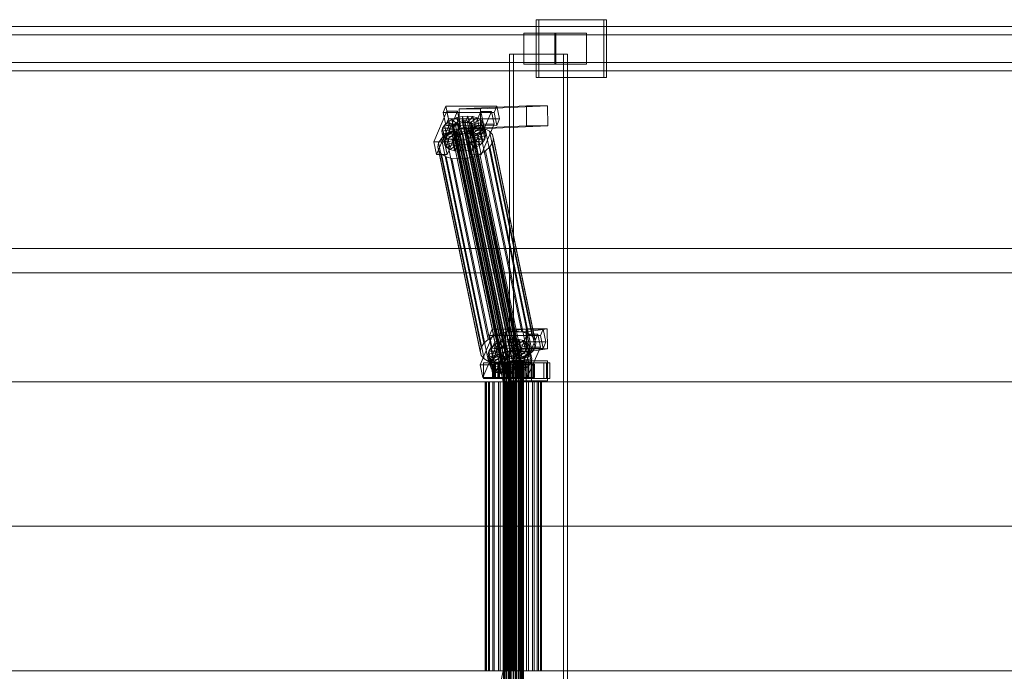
# Model space of a CAD drawing. Header units: millimetres. Extents: x -3490 to 61924, y -72580 to 6847.
# Tile 520 of 656: x 20618 to 21504, y -18130 to -17544. Entities that reach past the tile are written whole.
import ezdxf

# ---------------------------------------------------------------- set-up
doc = ezdxf.new("R2010")
doc.units = ezdxf.units.MM
doc.layers.add('superior_C02', color=7, linetype='Continuous', lineweight=0)

msp = doc.modelspace()

# ---------------------------------------------------------------- linework, layer by layer
at = {"layer": 'superior_C02'}
for p, q in [((21143.805, -17544), (21082.714, -17544)), ((21082.714, -17544), (21082.714, -17596)), ((21085.098, -17544), (21082.714, -17544)), ((21085.098, -17596), (21085.098, -17544)), ((21085.098, -17544), (21146.19, -17544)), ((21143.805, -17596), (21143.805, -17544)), ((21143.805, -17544), (21146.19, -17544)), ((21146.19, -17544), (21146.19, -17596)), ((21630.207, -17550), (20484.747, -17550)), ((20496.669, -17550), (21642.129, -17550)), ((21685.346, -17550), (20539.887, -17550)), ((20554.789, -17550), (21700.249, -17550)), ((21629.513, -17557.5), (20540.683, -17557.5)), ((20553.993, -17557.5), (21642.823, -17557.5)), ((21100.395, -17556), (21071.758, -17556)), ((21071.758, -17556), (21071.758, -17584)), ((21099.537, -17556), (21071.758, -17556)), ((21099.537, -17584), (21099.537, -17556)), ((21099.537, -17556), (21128.174, -17556)), ((21100.395, -17584), (21100.395, -17556)), ((21100.395, -17556), (21128.174, -17556)), ((21128.174, -17556), (21128.174, -17584)), ((21107.342, -17575), (21058.851, -17575)), ((21058.851, -17575), (21058.851, -18425)), ((21062.427, -17575), (21058.851, -17575)), ((21062.427, -18425), (21062.427, -17575)), ((21062.427, -17575), (21110.918, -17575)), ((21107.342, -18425), (21107.342, -17575)), ((21107.342, -17575), (21110.918, -17575)), ((21110.918, -17575), (21110.918, -18425)), ((20540.683, -17582.5), (21629.513, -17582.5)), ((20553.993, -17582.5), (21642.823, -17582.5)), ((21071.758, -17584), (21100.395, -17584)), ((21071.758, -17584), (21099.537, -17584)), ((21128.174, -17584), (21099.537, -17584)), ((21128.174, -17584), (21100.395, -17584)), ((20484.747, -17590), (21630.207, -17590)), ((20496.669, -17590), (21642.129, -17590)), ((20539.887, -17590), (21685.346, -17590)), ((20554.789, -17590), (21700.249, -17590)), ((21082.714, -17596), (21143.805, -17596)), ((21082.714, -17596), (21085.098, -17596)), ((21146.19, -17596), (21085.098, -17596)), ((21146.19, -17596), (21143.805, -17596)), ((21001.573, -17621.857), (20999.125, -17627.592)), ((21003.953, -17633.325), (21001.573, -17621.857)), ((21001.573, -17621.857), (21047.391, -17621.914)), ((21074.033, -17621.488), (21013.64, -17624.356)), ((21032.731, -17624.356), (21013.64, -17624.356)), ((21013.64, -17624.356), (21013.716, -17642.354)), ((21032.731, -17624.356), (21093.124, -17621.488)), ((21032.807, -17642.354), (21032.731, -17624.356)), ((21044.943, -17627.65), (21047.391, -17621.914)), ((21047.391, -17621.914), (21049.771, -17633.382)), ((21074.109, -17639.486), (21074.033, -17621.488)), ((21074.033, -17621.488), (21093.124, -17621.488)), ((21093.124, -17621.488), (21093.2, -17639.486)), ((21002.478, -17626.449), (20990.727, -17653.98)), ((21044.943, -17627.65), (20999.125, -17627.592)), ((20999.125, -17627.592), (21001.505, -17639.061)), ((21000.273, -17653.992), (21012.023, -17626.461)), ((21001.505, -17639.061), (21003.953, -17633.325)), ((21004.858, -17637.917), (21002.478, -17626.449)), ((21002.478, -17626.449), (21012.023, -17626.461)), ((21003.192, -17636.164), (21007.038, -17633.91)), ((21049.771, -17633.382), (21003.953, -17633.325)), ((21007.038, -17633.91), (21011.533, -17632.183)), ((21007.038, -17633.91), (21012.056, -17637.975)), ((21009.078, -17643.74), (21007.038, -17633.91)), ((21011.533, -17632.183), (21016.372, -17631.1)), ((21011.533, -17632.183), (21014.186, -17637.157)), ((21013.573, -17642.013), (21011.533, -17632.183)), ((21012.023, -17626.461), (21014.404, -17637.929)), ((21016.372, -17631.1), (21021.225, -17630.735)), ((21016.372, -17631.1), (21016.478, -17636.643)), ((21018.412, -17640.93), (21016.372, -17631.1)), ((21021.225, -17630.735), (21018.777, -17636.47)), ((21025.76, -17631.112), (21020.925, -17636.649)), ((21023.265, -17640.564), (21021.225, -17630.735)), ((21021.225, -17630.735), (21025.76, -17631.112)), ((21033.023, -17626.487), (21021.273, -17654.019)), ((21029.67, -17632.206), (21022.777, -17637.167)), ((21032.687, -17633.943), (21024.206, -17637.99)), ((21027.8, -17640.942), (21025.76, -17631.112)), ((21025.76, -17631.112), (21029.67, -17632.206)), ((21031.71, -17642.036), (21029.67, -17632.206)), ((21029.67, -17632.206), (21032.687, -17633.943)), ((21030.818, -17654.031), (21042.569, -17626.499)), ((21034.727, -17643.772), (21032.687, -17633.943)), ((21032.687, -17633.943), (21034.606, -17636.203)), ((21035.404, -17637.955), (21033.023, -17626.487)), ((21033.023, -17626.487), (21042.569, -17626.499)), ((21042.569, -17626.499), (21044.949, -17637.967)), ((21047.323, -17639.118), (21044.943, -17627.65)), ((21049.771, -17633.382), (21047.323, -17639.118)), ((20993.108, -17665.449), (21004.858, -17637.917)), ((20997.851, -17644.431), (20998.437, -17641.61)), ((20998.437, -17641.61), (21000.259, -17638.79)), ((20998.437, -17641.61), (21007.982, -17641.622)), ((21000.477, -17651.44), (20998.437, -17641.61)), ((21000.259, -17638.79), (21003.192, -17636.164)), ((21000.259, -17638.79), (21008.845, -17640.286)), ((21002.299, -17648.62), (21000.259, -17638.79)), ((21001.505, -17639.061), (21047.323, -17639.118)), ((21014.404, -17637.929), (21002.653, -17665.461)), ((21003.192, -17636.164), (21010.235, -17639.042)), ((21005.233, -17645.994), (21003.192, -17636.164)), ((21014.404, -17637.929), (21004.858, -17637.917)), ((21006.546, -17644.416), (21012.556, -17642.107)), ((21007.365, -17641.32), (21007.642, -17639.983)), ((21007.692, -17642.566), (21007.365, -17641.32)), ((21051.74, -17855.119), (21007.365, -17641.32)), ((21007.642, -17639.983), (21008.505, -17638.648)), ((21052.018, -17853.782), (21007.642, -17639.983)), ((21008.601, -17643.637), (21007.692, -17642.566)), ((21052.067, -17856.365), (21007.692, -17642.566)), ((21007.982, -17641.622), (21007.705, -17642.958)), ((21008.845, -17640.286), (21007.982, -17641.622)), ((21007.982, -17641.622), (21010.023, -17651.452)), ((21008.505, -17638.648), (21009.895, -17637.404)), ((21052.881, -17852.446), (21008.505, -17638.648)), ((21010.235, -17639.042), (21008.845, -17640.286)), ((21008.845, -17640.286), (21010.886, -17650.116)), ((21013.573, -17642.013), (21009.078, -17643.74)), ((21009.895, -17637.404), (21011.716, -17636.336)), ((21054.27, -17851.202), (21009.895, -17637.404)), ((21012.056, -17637.975), (21010.235, -17639.042)), ((21010.235, -17639.042), (21012.275, -17648.872)), ((21011.716, -17636.336), (21013.846, -17635.518)), ((21056.092, -17850.135), (21011.716, -17636.336)), ((21014.186, -17637.157), (21012.056, -17637.975)), ((21012.056, -17637.975), (21014.097, -17647.804)), ((21012.556, -17642.107), (21019.025, -17640.659)), ((21050.811, -17826.416), (21012.556, -17642.107)), ((21018.412, -17640.93), (21013.573, -17642.013)), ((21016.226, -17646.986), (21013.573, -17642.013)), ((21074.109, -17639.486), (21013.716, -17642.354)), ((21013.716, -17642.354), (21032.807, -17642.354)), ((21013.846, -17635.518), (21016.138, -17635.005)), ((21058.221, -17849.317), (21013.846, -17635.518)), ((21016.478, -17636.643), (21014.186, -17637.157)), ((21014.186, -17637.157), (21016.226, -17646.986)), ((21016.138, -17635.005), (21018.436, -17634.832)), ((21060.513, -17848.804), (21016.138, -17635.005)), ((21018.777, -17636.47), (21016.478, -17636.643)), ((21016.478, -17636.643), (21018.518, -17646.473)), ((21023.265, -17640.564), (21018.412, -17640.93)), ((21018.518, -17646.473), (21018.412, -17640.93)), ((21018.436, -17634.832), (21020.585, -17635.011)), ((21062.812, -17848.631), (21018.436, -17634.832)), ((21018.777, -17636.47), (21020.817, -17646.3)), ((21020.925, -17636.649), (21018.777, -17636.47)), ((21019.025, -17640.659), (21025.512, -17640.17)), ((21057.279, -17824.968), (21019.025, -17640.659)), ((21020.585, -17635.011), (21022.437, -17635.529)), ((21064.96, -17848.809), (21020.585, -17635.011)), ((21022.572, -17642.585), (21020.75, -17643.652)), ((21020.817, -17646.3), (21023.265, -17640.564)), ((21020.925, -17636.649), (21022.965, -17646.479)), ((21022.777, -17637.167), (21020.925, -17636.649)), ((21022.437, -17635.529), (21023.866, -17636.352)), ((21066.812, -17849.328), (21022.437, -17635.529)), ((21023.961, -17641.341), (21022.572, -17642.585)), ((21066.947, -17856.383), (21022.572, -17642.585)), ((21022.777, -17637.167), (21024.817, -17646.997)), ((21024.206, -17637.99), (21022.777, -17637.167)), ((21022.965, -17646.479), (21027.8, -17640.942)), ((21027.8, -17640.942), (21023.265, -17640.564)), ((21023.653, -17665.487), (21035.404, -17637.955)), ((21023.866, -17636.352), (21024.775, -17637.422)), ((21068.241, -17850.15), (21023.866, -17636.352)), ((21024.824, -17640.005), (21023.961, -17641.341)), ((21068.337, -17855.139), (21023.961, -17641.341)), ((21024.206, -17637.99), (21026.246, -17647.82)), ((21025.115, -17639.061), (21024.206, -17637.99)), ((21024.301, -17642.979), (21025.164, -17641.643)), ((21024.775, -17637.422), (21025.102, -17638.668)), ((21069.15, -17851.221), (21024.775, -17637.422)), ((21024.817, -17646.997), (21031.71, -17642.036)), ((21025.102, -17638.668), (21024.824, -17640.005)), ((21024.824, -17640.005), (21069.2, -17853.804)), ((21069.477, -17852.467), (21025.102, -17638.668)), ((21034.606, -17636.203), (21025.115, -17639.061)), ((21025.115, -17639.061), (21027.155, -17648.891)), ((21025.442, -17640.307), (21025.115, -17639.061)), ((21025.164, -17641.643), (21025.442, -17640.307)), ((21025.164, -17641.643), (21034.71, -17641.655)), ((21027.204, -17651.473), (21025.164, -17641.643)), ((21035.296, -17638.834), (21025.442, -17640.307)), ((21025.442, -17640.307), (21027.482, -17650.137)), ((21025.512, -17640.17), (21031.575, -17640.674)), ((21063.766, -17824.479), (21025.512, -17640.17)), ((21031.71, -17642.036), (21027.8, -17640.942)), ((21031.575, -17640.674), (21036.801, -17642.137)), ((21069.83, -17824.984), (21031.575, -17640.674)), ((21034.727, -17643.772), (21031.71, -17642.036)), ((21093.2, -17639.486), (21032.807, -17642.354)), ((21034.71, -17641.655), (21032.888, -17644.475)), ((21044.949, -17637.967), (21033.199, -17665.499)), ((21036.646, -17646.033), (21034.606, -17636.203)), ((21034.606, -17636.203), (21035.296, -17638.834)), ((21035.296, -17638.834), (21034.71, -17641.655)), ((21034.71, -17641.655), (21036.75, -17651.485)), ((21037.336, -17648.664), (21035.296, -17638.834)), ((21044.949, -17637.967), (21035.404, -17637.955)), ((21036.801, -17642.137), (21040.835, -17644.459)), ((21075.056, -17826.446), (21036.801, -17642.137)), ((21093.2, -17639.486), (21074.109, -17639.486)), ((20995.048, -17654.709), (20997.484, -17650.939)), ((20997.484, -17650.939), (21001.405, -17647.428)), ((21035.738, -17835.248), (20997.484, -17650.939)), ((20997.851, -17644.431), (21007.705, -17642.958)), ((20998.541, -17647.062), (20997.851, -17644.431)), ((20999.891, -17654.261), (20997.851, -17644.431)), ((20998.541, -17647.062), (21008.032, -17644.204)), ((21000.46, -17649.322), (20998.541, -17647.062)), ((21000.581, -17656.892), (20998.541, -17647.062)), ((21000.477, -17651.44), (20999.891, -17654.261)), ((21000.46, -17649.322), (21008.941, -17645.275)), ((21003.477, -17651.059), (21000.46, -17649.322)), ((21002.5, -17659.152), (21000.46, -17649.322)), ((21002.299, -17648.62), (21000.477, -17651.44)), ((21010.023, -17651.452), (21000.477, -17651.44)), ((21001.405, -17647.428), (21006.546, -17644.416)), ((21039.66, -17831.737), (21001.405, -17647.428)), ((21005.233, -17645.994), (21002.299, -17648.62)), ((21010.886, -17650.116), (21002.299, -17648.62)), ((21003.477, -17651.059), (21010.37, -17646.098)), ((21007.386, -17652.153), (21003.477, -17651.059)), ((21005.517, -17660.889), (21003.477, -17651.059)), ((21009.078, -17643.74), (21005.233, -17645.994)), ((21012.275, -17648.872), (21005.233, -17645.994)), ((21044.801, -17828.725), (21006.546, -17644.416)), ((21007.386, -17652.153), (21012.222, -17646.616)), ((21007.705, -17642.958), (21008.032, -17644.204)), ((21007.705, -17642.958), (21009.745, -17652.788)), ((21008.032, -17644.204), (21008.941, -17645.275)), ((21008.032, -17644.204), (21010.072, -17654.034)), ((21010.03, -17644.459), (21008.601, -17643.637)), ((21052.976, -17857.435), (21008.601, -17643.637)), ((21008.941, -17645.275), (21010.37, -17646.098)), ((21008.941, -17645.275), (21010.981, -17655.105)), ((21014.097, -17647.804), (21009.078, -17643.74)), ((21009.745, -17652.788), (21010.023, -17651.452)), ((21010.023, -17651.452), (21010.886, -17650.116)), ((21011.882, -17644.978), (21010.03, -17644.459)), ((21054.405, -17858.258), (21010.03, -17644.459)), ((21010.37, -17646.098), (21012.222, -17646.616)), ((21010.37, -17646.098), (21012.41, -17655.927)), ((21010.886, -17650.116), (21012.275, -17648.872)), ((21014.03, -17645.156), (21011.882, -17644.978)), ((21056.257, -17858.776), (21011.882, -17644.978)), ((21011.922, -17652.53), (21014.37, -17646.795)), ((21012.222, -17646.616), (21014.37, -17646.795)), ((21012.222, -17646.616), (21014.262, -17656.446)), ((21012.275, -17648.872), (21014.097, -17647.804)), ((21016.329, -17644.983), (21014.03, -17645.156)), ((21058.405, -17858.955), (21014.03, -17645.156)), ((21014.097, -17647.804), (21016.226, -17646.986)), ((21014.37, -17646.795), (21016.669, -17646.622)), ((21014.37, -17646.795), (21016.41, -17656.624)), ((21016.226, -17646.986), (21018.518, -17646.473)), ((21018.621, -17644.47), (21016.329, -17644.983)), ((21060.704, -17858.782), (21016.329, -17644.983)), ((21016.669, -17646.622), (21018.961, -17646.108)), ((21016.775, -17652.165), (21016.669, -17646.622)), ((21016.669, -17646.622), (21018.709, -17656.451)), ((21021.613, -17651.082), (21016.775, -17652.165)), ((21018.518, -17646.473), (21020.817, -17646.3)), ((21020.75, -17643.652), (21018.621, -17644.47)), ((21062.996, -17858.269), (21018.621, -17644.47)), ((21018.961, -17646.108), (21021.09, -17645.29)), ((21021.613, -17651.082), (21018.961, -17646.108)), ((21018.961, -17646.108), (21021.001, -17655.938)), ((21065.126, -17857.451), (21020.75, -17643.652)), ((21020.817, -17646.3), (21022.965, -17646.479)), ((21021.09, -17645.29), (21022.912, -17644.223)), ((21026.109, -17649.355), (21021.09, -17645.29)), ((21021.09, -17645.29), (21023.13, -17655.12)), ((21026.109, -17649.355), (21021.613, -17651.082)), ((21023.654, -17660.912), (21021.613, -17651.082)), ((21022.912, -17644.223), (21024.301, -17642.979)), ((21029.954, -17647.101), (21022.912, -17644.223)), ((21022.912, -17644.223), (21024.952, -17654.053)), ((21022.965, -17646.479), (21024.817, -17646.997)), ((21032.888, -17644.475), (21024.301, -17642.979)), ((21024.301, -17642.979), (21026.342, -17652.809)), ((21024.817, -17646.997), (21026.246, -17647.82)), ((21029.954, -17647.101), (21026.109, -17649.355)), ((21028.149, -17659.184), (21026.109, -17649.355)), ((21026.246, -17647.82), (21034.727, -17643.772)), ((21026.246, -17647.82), (21027.155, -17648.891)), ((21027.204, -17651.473), (21026.342, -17652.809)), ((21027.155, -17648.891), (21036.646, -17646.033)), ((21027.155, -17648.891), (21027.482, -17650.137)), ((21027.482, -17650.137), (21027.204, -17651.473)), ((21036.75, -17651.485), (21027.204, -17651.473)), ((21027.482, -17650.137), (21037.336, -17648.664)), ((21032.888, -17644.475), (21029.954, -17647.101)), ((21031.995, -17656.931), (21029.954, -17647.101)), ((21034.928, -17654.305), (21032.888, -17644.475)), ((21036.646, -17646.033), (21034.727, -17643.772)), ((21034.928, -17654.305), (21036.75, -17651.485)), ((21037.336, -17648.664), (21036.646, -17646.033)), ((21036.75, -17651.485), (21037.336, -17648.664)), ((21040.835, -17644.459), (21043.4, -17647.481)), ((21079.089, -17828.768), (21040.835, -17644.459)), ((21043.4, -17647.481), (21044.322, -17650.998)), ((21081.655, -17831.79), (21043.4, -17647.481)), ((21044.322, -17650.998), (21043.539, -17654.769)), ((21082.577, -17835.307), (21044.322, -17650.998)), ((21000.273, -17653.992), (20990.727, -17653.98)), ((20990.727, -17653.98), (20993.108, -17665.449)), ((20994.265, -17658.48), (20995.048, -17654.709)), ((20995.187, -17661.997), (20994.265, -17658.48)), ((21032.52, -17842.789), (20994.265, -17658.48)), ((21033.303, -17839.018), (20995.048, -17654.709)), ((21009.745, -17652.788), (20999.891, -17654.261)), ((20999.891, -17654.261), (21000.581, -17656.892)), ((21002.653, -17665.461), (21000.273, -17653.992)), ((21010.072, -17654.034), (21000.581, -17656.892)), ((21000.581, -17656.892), (21002.5, -17659.152)), ((21010.981, -17655.105), (21002.5, -17659.152)), ((21002.5, -17659.152), (21005.517, -17660.889)), ((21012.41, -17655.927), (21005.517, -17660.889)), ((21011.922, -17652.53), (21007.386, -17652.153)), ((21009.427, -17661.983), (21007.386, -17652.153)), ((21014.262, -17656.446), (21009.427, -17661.983)), ((21010.072, -17654.034), (21009.745, -17652.788)), ((21010.981, -17655.105), (21010.072, -17654.034)), ((21012.41, -17655.927), (21010.981, -17655.105)), ((21016.775, -17652.165), (21011.922, -17652.53)), ((21013.962, -17662.36), (21011.922, -17652.53)), ((21014.262, -17656.446), (21012.41, -17655.927)), ((21016.41, -17656.624), (21013.962, -17662.36)), ((21016.41, -17656.624), (21014.262, -17656.446)), ((21018.709, -17656.451), (21016.41, -17656.624)), ((21018.815, -17661.995), (21016.775, -17652.165)), ((21021.001, -17655.938), (21018.709, -17656.451)), ((21018.709, -17656.451), (21018.815, -17661.995)), ((21023.13, -17655.12), (21021.001, -17655.938)), ((21021.001, -17655.938), (21023.654, -17660.912)), ((21030.818, -17654.031), (21021.273, -17654.019)), ((21021.273, -17654.019), (21023.653, -17665.487)), ((21024.952, -17654.053), (21023.13, -17655.12)), ((21023.13, -17655.12), (21028.149, -17659.184)), ((21023.654, -17660.912), (21028.149, -17659.184)), ((21026.342, -17652.809), (21024.952, -17654.053)), ((21024.952, -17654.053), (21031.995, -17656.931)), ((21026.342, -17652.809), (21034.928, -17654.305)), ((21028.149, -17659.184), (21031.995, -17656.931)), ((21033.199, -17665.499), (21030.818, -17654.031)), ((21031.995, -17656.931), (21034.928, -17654.305)), ((21041.104, -17658.539), (21037.182, -17662.05)), ((21043.539, -17654.769), (21041.104, -17658.539)), ((21079.358, -17842.848), (21041.104, -17658.539)), ((21043.539, -17654.769), (21081.794, -17839.078)), ((20993.108, -17665.449), (21002.653, -17665.461)), ((20997.753, -17665.019), (20995.187, -17661.997)), ((21033.442, -17846.306), (20995.187, -17661.997)), ((21001.786, -17667.341), (20997.753, -17665.019)), ((21036.007, -17849.328), (20997.753, -17665.019)), ((21007.012, -17668.803), (21001.786, -17667.341)), ((21040.041, -17851.65), (21001.786, -17667.341)), ((21005.517, -17660.889), (21009.427, -17661.983)), ((21013.076, -17669.308), (21007.012, -17668.803)), ((21045.267, -17853.113), (21007.012, -17668.803)), ((21009.427, -17661.983), (21013.962, -17662.36)), ((21019.563, -17668.819), (21013.076, -17669.308)), ((21051.33, -17853.617), (21013.076, -17669.308)), ((21013.962, -17662.36), (21018.815, -17661.995)), ((21018.815, -17661.995), (21023.654, -17660.912)), ((21026.031, -17667.371), (21019.563, -17668.819)), ((21057.817, -17853.128), (21019.563, -17668.819)), ((21023.653, -17665.487), (21033.199, -17665.499)), ((21032.041, -17665.062), (21026.031, -17667.371)), ((21064.286, -17851.68), (21026.031, -17667.371)), ((21037.182, -17662.05), (21032.041, -17665.062)), ((21070.296, -17849.371), (21032.041, -17665.062)), ((21075.437, -17846.359), (21037.182, -17662.05)), ((15575.415, -17750), (24634.01, -17750)), ((24635.508, -17750), (15576.913, -17750)), ((20096.643, -17771.702), (21032.6, -17771.702)), ((21034.379, -17771.702), (20098.422, -17771.702)), ((21032.6, -17771.702), (21053.003, -17870)), ((21032.6, -17771.702), (21034.379, -17771.702)), ((21032.6, -17771.702), (21968.557, -17771.702)), ((21054.781, -17870), (21034.379, -17771.702)), ((21970.336, -17771.702), (21034.379, -17771.702)), ((21044.133, -17827.141), (21032.382, -17854.673)), ((21044.801, -17828.725), (21039.66, -17831.737)), ((21043.228, -17822.549), (21040.78, -17828.285)), ((21086.598, -17828.342), (21040.78, -17828.285)), ((21040.78, -17828.285), (21043.16, -17839.753)), ((21041.928, -17854.685), (21053.678, -17827.153)), ((21045.608, -17834.017), (21043.228, -17822.549)), ((21043.228, -17822.549), (21089.046, -17822.606)), ((21046.513, -17838.609), (21044.133, -17827.141)), ((21044.133, -17827.141), (21053.678, -17827.153)), ((21050.811, -17826.416), (21044.801, -17828.725)), ((21057.279, -17824.968), (21050.811, -17826.416)), ((21053.678, -17827.153), (21056.059, -17838.621)), ((21073.719, -17822.189), (21055.21, -17825.057)), ((21074.301, -17825.057), (21055.21, -17825.057)), ((21055.21, -17825.057), (21055.458, -17843.038)), ((21063.766, -17824.479), (21057.279, -17824.968)), ((21074.679, -17827.179), (21062.928, -17854.711)), ((21069.83, -17824.984), (21063.766, -17824.479)), ((21075.056, -17826.446), (21069.83, -17824.984)), ((21072.473, -17854.723), (21084.224, -17827.191)), ((21073.966, -17840.17), (21073.719, -17822.189)), ((21073.719, -17822.189), (21092.81, -17822.189)), ((21074.301, -17825.057), (21092.81, -17822.189)), ((21074.548, -17843.038), (21074.301, -17825.057)), ((21077.059, -17838.647), (21074.679, -17827.179)), ((21074.679, -17827.179), (21084.224, -17827.191)), ((21079.089, -17828.768), (21075.056, -17826.446)), ((21081.655, -17831.79), (21079.089, -17828.768)), ((21084.224, -17827.191), (21086.604, -17838.659)), ((21086.598, -17828.342), (21089.046, -17822.606)), ((21088.978, -17839.81), (21086.598, -17828.342)), ((21089.046, -17822.606), (21091.426, -17834.074)), ((21092.81, -17822.189), (21093.057, -17840.17)), ((21035.738, -17835.248), (21033.303, -17839.018)), ((21039.66, -17831.737), (21035.738, -17835.248)), ((21041.914, -17839.482), (21044.847, -17836.856)), ((21043.16, -17839.753), (21045.608, -17834.017)), ((21044.847, -17836.856), (21048.693, -17834.603)), ((21044.847, -17836.856), (21051.89, -17839.734)), ((21046.888, -17846.686), (21044.847, -17836.856)), ((21091.426, -17834.074), (21045.608, -17834.017)), ((21048.693, -17834.603), (21053.188, -17832.875)), ((21048.693, -17834.603), (21053.712, -17838.667)), ((21050.733, -17844.433), (21048.693, -17834.603)), ((21053.188, -17832.875), (21058.027, -17831.792)), ((21053.188, -17832.875), (21055.841, -17837.849)), ((21055.229, -17842.705), (21053.188, -17832.875)), ((21055.841, -17837.849), (21053.712, -17838.667)), ((21058.133, -17837.336), (21055.841, -17837.849)), ((21055.841, -17837.849), (21057.881, -17847.679)), ((21058.027, -17831.792), (21062.88, -17831.427)), ((21058.027, -17831.792), (21058.133, -17837.336)), ((21060.067, -17841.622), (21058.027, -17831.792)), ((21060.432, -17837.163), (21058.133, -17837.336)), ((21058.133, -17837.336), (21060.173, -17847.165)), ((21062.88, -17831.427), (21060.432, -17837.163)), ((21060.432, -17837.163), (21062.472, -17846.992)), ((21062.58, -17837.341), (21060.432, -17837.163)), ((21067.415, -17831.804), (21062.58, -17837.341)), ((21062.58, -17837.341), (21064.62, -17847.171)), ((21064.432, -17837.86), (21062.58, -17837.341)), ((21064.92, -17841.257), (21062.88, -17831.427)), ((21062.88, -17831.427), (21067.415, -17831.804)), ((21071.325, -17832.898), (21064.432, -17837.86)), ((21074.342, -17834.635), (21065.861, -17838.682)), ((21076.261, -17836.895), (21066.77, -17839.753)), ((21069.456, -17841.634), (21067.415, -17831.804)), ((21067.415, -17831.804), (21071.325, -17832.898)), ((21073.365, -17842.728), (21071.325, -17832.898)), ((21071.325, -17832.898), (21074.342, -17834.635)), ((21076.382, -17844.465), (21074.342, -17834.635)), ((21074.342, -17834.635), (21076.261, -17836.895)), ((21078.301, -17846.725), (21076.261, -17836.895)), ((21076.261, -17836.895), (21076.951, -17839.526)), ((21082.577, -17835.307), (21081.655, -17831.79)), ((21081.794, -17839.078), (21082.577, -17835.307)), ((21091.426, -17834.074), (21088.978, -17839.81)), ((21033.303, -17839.018), (21032.52, -17842.789)), ((21032.52, -17842.789), (21033.442, -17846.306)), ((21033.442, -17846.306), (21036.007, -17849.328)), ((21034.763, -17866.141), (21046.513, -17838.609)), ((21039.506, -17845.123), (21040.092, -17842.302)), ((21039.506, -17845.123), (21049.36, -17843.65)), ((21040.196, -17847.754), (21039.506, -17845.123)), ((21041.546, -17854.953), (21039.506, -17845.123)), ((21040.092, -17842.302), (21041.914, -17839.482)), ((21040.092, -17842.302), (21049.637, -17842.314)), ((21042.132, -17852.132), (21040.092, -17842.302)), ((21040.196, -17847.754), (21049.687, -17844.897)), ((21041.914, -17839.482), (21050.5, -17840.978)), ((21043.954, -17849.312), (21041.914, -17839.482)), ((21042.115, -17850.015), (21050.596, -17845.967)), ((21043.16, -17839.753), (21088.978, -17839.81)), ((21046.888, -17846.686), (21043.954, -17849.312)), ((21056.059, -17838.621), (21044.308, -17866.153)), ((21056.059, -17838.621), (21046.513, -17838.609)), ((21050.733, -17844.433), (21046.888, -17846.686)), ((21053.93, -17849.564), (21046.888, -17846.686)), ((21049.637, -17842.314), (21049.36, -17843.65)), ((21049.36, -17843.65), (21049.687, -17844.897)), ((21049.36, -17843.65), (21051.4, -17853.48)), ((21050.5, -17840.978), (21049.637, -17842.314)), ((21049.637, -17842.314), (21051.678, -17852.144)), ((21049.687, -17844.897), (21050.596, -17845.967)), ((21049.687, -17844.897), (21051.727, -17854.726)), ((21051.89, -17839.734), (21050.5, -17840.978)), ((21050.5, -17840.978), (21052.541, -17850.808)), ((21050.596, -17845.967), (21052.025, -17846.79)), ((21050.596, -17845.967), (21052.636, -17855.797)), ((21055.229, -17842.705), (21050.733, -17844.433)), ((21055.752, -17848.497), (21050.733, -17844.433)), ((21053.712, -17838.667), (21051.89, -17839.734)), ((21051.89, -17839.734), (21053.93, -17849.564)), ((21053.712, -17838.667), (21055.752, -17848.497)), ((21060.067, -17841.622), (21055.229, -17842.705)), ((21057.881, -17847.679), (21055.229, -17842.705)), ((21073.966, -17840.17), (21055.458, -17843.038)), ((21055.458, -17843.038), (21074.548, -17843.038)), ((21064.92, -17841.257), (21060.067, -17841.622)), ((21060.173, -17847.165), (21060.067, -17841.622)), ((21060.616, -17846.801), (21062.745, -17845.983)), ((21062.472, -17846.992), (21064.92, -17841.257)), ((21062.745, -17845.983), (21064.567, -17844.915)), ((21067.764, -17850.047), (21062.745, -17845.983)), ((21062.745, -17845.983), (21064.785, -17855.812)), ((21064.432, -17837.86), (21066.472, -17847.689)), ((21065.861, -17838.682), (21064.432, -17837.86)), ((21064.567, -17844.915), (21065.956, -17843.671)), ((21071.609, -17847.793), (21064.567, -17844.915)), ((21064.567, -17844.915), (21066.607, -17854.745)), ((21064.62, -17847.171), (21069.456, -17841.634)), ((21069.456, -17841.634), (21064.92, -17841.257)), ((21065.308, -17866.179), (21077.059, -17838.647)), ((21065.861, -17838.682), (21067.901, -17848.512)), ((21066.77, -17839.753), (21065.861, -17838.682)), ((21065.956, -17843.671), (21066.819, -17842.335)), ((21074.543, -17845.167), (21065.956, -17843.671)), ((21065.956, -17843.671), (21067.997, -17853.501)), ((21066.472, -17847.689), (21073.365, -17842.728)), ((21066.77, -17839.753), (21068.81, -17849.583)), ((21067.097, -17840.999), (21066.77, -17839.753)), ((21066.819, -17842.335), (21067.097, -17840.999)), ((21066.819, -17842.335), (21076.365, -17842.347)), ((21068.86, -17852.165), (21066.819, -17842.335)), ((21076.951, -17839.526), (21067.097, -17840.999)), ((21067.097, -17840.999), (21069.137, -17850.829)), ((21067.901, -17848.512), (21076.382, -17844.465)), ((21073.365, -17842.728), (21069.456, -17841.634)), ((21070.296, -17849.371), (21075.437, -17846.359)), ((21074.543, -17845.167), (21071.609, -17847.793)), ((21076.382, -17844.465), (21073.365, -17842.728)), ((21093.057, -17840.17), (21073.966, -17840.17)), ((21076.365, -17842.347), (21074.543, -17845.167)), ((21076.583, -17854.997), (21074.543, -17845.167)), ((21093.057, -17840.17), (21074.548, -17843.038)), ((21086.604, -17838.659), (21074.854, -17866.191)), ((21075.437, -17846.359), (21079.358, -17842.848)), ((21076.951, -17839.526), (21076.365, -17842.347)), ((21076.365, -17842.347), (21078.405, -17852.177)), ((21078.301, -17846.725), (21076.382, -17844.465)), ((21078.991, -17849.356), (21076.951, -17839.526)), ((21086.604, -17838.659), (21077.059, -17838.647)), ((21079.358, -17842.848), (21081.794, -17839.078)), ((21041.928, -17854.685), (21032.382, -17854.673)), ((21032.382, -17854.673), (21034.763, -17866.141)), ((21044.997, -17853), (21035.451, -17853)), ((21035.451, -17853), (21035.451, -17867)), ((21049.758, -17853), (21035.451, -17853)), ((21036.007, -17849.328), (21040.041, -17851.65)), ((21040.041, -17851.65), (21045.267, -17853.113)), ((21042.115, -17850.015), (21040.196, -17847.754)), ((21042.236, -17857.584), (21040.196, -17847.754)), ((21042.132, -17852.132), (21041.546, -17854.953)), ((21051.4, -17853.48), (21041.546, -17854.953)), ((21041.546, -17854.953), (21042.236, -17857.584)), ((21044.308, -17866.153), (21041.928, -17854.685)), ((21045.132, -17851.751), (21042.115, -17850.015)), ((21044.155, -17859.844), (21042.115, -17850.015)), ((21043.954, -17849.312), (21042.132, -17852.132)), ((21051.678, -17852.144), (21042.132, -17852.132)), ((21051.727, -17854.726), (21042.236, -17857.584)), ((21043.814, -17854), (21043.368, -17854)), ((21043.368, -17854), (21053.359, -17854)), ((21043.368, -17866), (21043.368, -17854)), ((21043.368, -17854), (21044.215, -17854)), ((21045.523, -17854), (21043.814, -17854)), ((21043.814, -17854), (21053.571, -17854)), ((21043.814, -17866), (21043.814, -17854)), ((21052.541, -17850.808), (21043.954, -17849.312)), ((21044.215, -17854), (21053.761, -17854)), ((21044.215, -17866), (21044.215, -17854)), ((21044.215, -17854), (21046.299, -17854)), ((21044.997, -17867), (21044.997, -17853)), ((21044.997, -17853), (21059.303, -17853)), ((21045.132, -17851.751), (21052.025, -17846.79)), ((21049.042, -17852.845), (21045.132, -17851.751)), ((21047.172, -17861.581), (21045.132, -17851.751)), ((21045.267, -17853.113), (21051.33, -17853.617)), ((21048.379, -17854), (21045.523, -17854)), ((21045.523, -17854), (21054.38, -17854)), ((21045.523, -17866), (21045.523, -17854)), ((21092.116, -17853), (21046.298, -17853)), ((21046.298, -17853), (21046.298, -17867)), ((21049.278, -17853), (21046.298, -17853)), ((21046.299, -17854), (21054.748, -17854)), ((21046.299, -17866), (21046.299, -17854)), ((21046.299, -17854), (21049.477, -17854)), ((21052.188, -17854), (21048.379, -17854)), ((21048.379, -17854), (21055.733, -17854)), ((21048.379, -17866), (21048.379, -17854)), ((21049.042, -17852.845), (21053.877, -17847.308)), ((21053.577, -17853.223), (21049.042, -17852.845)), ((21051.082, -17862.675), (21049.042, -17852.845)), ((21049.278, -17867), (21049.278, -17853)), ((21049.278, -17853), (21095.097, -17853)), ((21049.477, -17854), (21056.253, -17854)), ((21049.477, -17866), (21049.477, -17854)), ((21049.477, -17854), (21053.532, -17854)), ((21049.758, -17867), (21049.758, -17853)), ((21049.758, -17853), (21059.303, -17853)), ((21051.33, -17853.617), (21057.817, -17853.128)), ((21051.4, -17853.48), (21051.678, -17852.144)), ((21051.727, -17854.726), (21051.4, -17853.48)), ((21051.678, -17852.144), (21052.541, -17850.808)), ((21052.636, -17855.797), (21051.727, -17854.726)), ((21052.018, -17853.782), (21051.74, -17855.119)), ((21051.74, -17855.119), (21052.067, -17856.365)), ((21052.881, -17852.446), (21052.018, -17853.782)), ((21052.025, -17846.79), (21053.877, -17847.308)), ((21052.025, -17846.79), (21054.065, -17856.62)), ((21056.689, -17854), (21052.188, -17854)), ((21052.188, -17854), (21057.537, -17854)), ((21052.188, -17866), (21052.188, -17854)), ((21052.541, -17850.808), (21053.93, -17849.564)), ((21054.27, -17851.202), (21052.881, -17852.446)), ((21053.571, -17852), (21053.359, -17852)), ((21053.359, -17852), (21053.761, -17852)), ((21053.359, -18148), (21053.359, -17852)), ((21053.359, -17854), (21053.571, -17854)), ((21053.359, -17854), (21053.359, -17866)), ((21053.761, -17854), (21053.359, -17854)), ((21053.532, -17854), (21058.174, -17854)), ((21053.532, -17866), (21053.532, -17854)), ((21053.532, -17854), (21058.188, -17854)), ((21054.38, -17852), (21053.571, -17852)), ((21053.571, -18148), (21053.571, -17852)), ((21053.571, -17854), (21054.38, -17854)), ((21053.571, -17854), (21053.571, -17866)), ((21053.577, -17853.223), (21056.025, -17847.487)), ((21058.43, -17852.857), (21053.577, -17853.223)), ((21055.617, -17863.052), (21053.577, -17853.223)), ((21053.761, -17852), (21054.748, -17852)), ((21053.761, -18148), (21053.761, -17852)), ((21053.761, -17854), (21053.761, -17866)), ((21054.748, -17854), (21053.761, -17854)), ((21053.877, -17847.308), (21056.025, -17847.487)), ((21053.877, -17847.308), (21055.917, -17857.138)), ((21053.93, -17849.564), (21055.752, -17848.497)), ((21056.092, -17850.135), (21054.27, -17851.202)), ((21055.733, -17852), (21054.38, -17852)), ((21054.38, -18148), (21054.38, -17852)), ((21054.38, -17854), (21055.733, -17854)), ((21054.38, -17854), (21054.38, -17866)), ((21054.748, -17852), (21056.253, -17852)), ((21054.748, -18148), (21054.748, -17852)), ((21054.748, -17854), (21054.748, -17866)), ((21056.253, -17854), (21054.748, -17854)), ((21057.537, -17852), (21055.733, -17852)), ((21055.733, -18148), (21055.733, -17852)), ((21055.733, -17854), (21057.537, -17854)), ((21055.733, -17854), (21055.733, -17866)), ((21055.752, -17848.497), (21057.881, -17847.679)), ((21056.025, -17847.487), (21058.324, -17847.314)), ((21056.025, -17847.487), (21058.065, -17857.317)), ((21058.221, -17849.317), (21056.092, -17850.135)), ((21056.253, -17852), (21058.174, -17852)), ((21056.253, -18148), (21056.253, -17852)), ((21056.253, -17854), (21056.253, -17866)), ((21058.174, -17854), (21056.253, -17854)), ((21061.576, -17854), (21056.689, -17854)), ((21056.689, -17854), (21059.669, -17854)), ((21056.689, -17866), (21056.689, -17854)), ((21059.669, -17852), (21057.537, -17852)), ((21057.537, -18148), (21057.537, -17852)), ((21057.537, -17854), (21059.669, -17854)), ((21057.537, -17854), (21057.537, -17866)), ((21057.817, -17853.128), (21064.286, -17851.68)), ((21057.881, -17847.679), (21060.173, -17847.165)), ((21058.174, -17852), (21060.379, -17852)), ((21058.174, -18148), (21058.174, -17852)), ((21058.174, -17854), (21058.174, -17866)), ((21060.379, -17854), (21058.174, -17854)), ((21058.188, -17854), (21060.379, -17854)), ((21058.188, -17866), (21058.188, -17854)), ((21058.188, -17854), (21063.128, -17854)), ((21060.513, -17848.804), (21058.221, -17849.317)), ((21058.324, -17847.314), (21060.616, -17846.801)), ((21058.43, -17852.857), (21058.324, -17847.314)), ((21058.324, -17847.314), (21060.364, -17857.144)), ((21063.269, -17851.774), (21058.43, -17852.857)), ((21060.47, -17862.687), (21058.43, -17852.857)), ((21059.303, -17853), (21059.303, -17867)), ((21078.752, -17851), (21059.661, -17851)), ((21059.661, -17851), (21059.661, -17869)), ((21073.849, -17851), (21059.661, -17851)), ((21061.984, -17852), (21059.669, -17852)), ((21059.669, -18148), (21059.669, -17852)), ((21059.669, -17854), (21061.984, -17854)), ((21059.669, -17854), (21059.669, -17866)), ((21060.173, -17847.165), (21062.472, -17846.992)), ((21060.379, -17852), (21062.719, -17852)), ((21060.379, -18148), (21060.379, -17852)), ((21060.379, -17854), (21060.379, -17866)), ((21062.719, -17854), (21060.379, -17854)), ((21062.812, -17848.631), (21060.513, -17848.804)), ((21063.269, -17851.774), (21060.616, -17846.801)), ((21060.616, -17846.801), (21062.656, -17856.631)), ((21066.516, -17854), (21061.576, -17854)), ((21061.576, -17854), (21061.984, -17854)), ((21061.576, -17866), (21061.576, -17854)), ((21064.324, -17852), (21061.984, -17852)), ((21061.984, -18148), (21061.984, -17852)), ((21061.984, -17854), (21064.324, -17854)), ((21061.984, -17854), (21061.984, -17866)), ((21062.472, -17846.992), (21064.62, -17847.171)), ((21062.719, -17852), (21065.034, -17852)), ((21062.719, -18148), (21062.719, -17852)), ((21063.128, -17854), (21062.719, -17854)), ((21062.719, -17854), (21062.719, -17866)), ((21065.034, -17854), (21062.719, -17854)), ((21064.96, -17848.809), (21062.812, -17848.631)), ((21072.473, -17854.723), (21062.928, -17854.711)), ((21062.928, -17854.711), (21065.308, -17866.179)), ((21063.128, -17866), (21063.128, -17854)), ((21063.128, -17854), (21068.015, -17854)), ((21067.764, -17850.047), (21063.269, -17851.774)), ((21065.309, -17861.604), (21063.269, -17851.774)), ((21064.286, -17851.68), (21070.296, -17849.371)), ((21066.53, -17852), (21064.324, -17852)), ((21064.324, -18148), (21064.324, -17852)), ((21066.516, -17854), (21064.324, -17854)), ((21064.324, -17854), (21066.53, -17854)), ((21064.324, -17854), (21064.324, -17866)), ((21064.62, -17847.171), (21066.472, -17847.689)), ((21066.607, -17854.745), (21064.785, -17855.812)), ((21066.812, -17849.328), (21064.96, -17848.809)), ((21065.034, -17852), (21067.166, -17852)), ((21065.034, -18148), (21065.034, -17852)), ((21068.015, -17854), (21065.034, -17854)), ((21065.034, -17854), (21065.034, -17866)), ((21067.166, -17854), (21065.034, -17854)), ((21075.542, -17853), (21065.997, -17853)), ((21065.997, -17853), (21065.997, -17867)), ((21080.303, -17853), (21065.997, -17853)), ((21066.472, -17847.689), (21067.901, -17848.512)), ((21071.172, -17854), (21066.516, -17854)), ((21066.516, -17866), (21066.516, -17854)), ((21068.451, -17852), (21066.53, -17852)), ((21066.53, -18148), (21066.53, -17852)), ((21071.172, -17854), (21066.53, -17854)), ((21066.53, -17854), (21068.451, -17854)), ((21066.53, -17854), (21066.53, -17866)), ((21067.997, -17853.501), (21066.607, -17854.745)), ((21066.607, -17854.745), (21073.65, -17857.623)), ((21068.241, -17850.15), (21066.812, -17849.328)), ((21066.947, -17856.383), (21068.337, -17855.139)), ((21067.166, -17852), (21068.97, -17852)), ((21067.166, -18148), (21067.166, -17852)), ((21072.516, -17854), (21067.166, -17854)), ((21067.166, -17854), (21067.166, -17866)), ((21068.97, -17854), (21067.166, -17854)), ((21071.609, -17847.793), (21067.764, -17850.047)), ((21069.804, -17859.877), (21067.764, -17850.047)), ((21067.901, -17848.512), (21068.81, -17849.583)), ((21068.86, -17852.165), (21067.997, -17853.501)), ((21067.997, -17853.501), (21076.583, -17854.997)), ((21068.015, -17866), (21068.015, -17854)), ((21068.015, -17854), (21072.516, -17854)), ((21069.15, -17851.221), (21068.241, -17850.15)), ((21068.337, -17855.139), (21069.2, -17853.804)), ((21069.956, -17852), (21068.451, -17852)), ((21068.451, -18148), (21068.451, -17852)), ((21075.227, -17854), (21068.451, -17854)), ((21068.451, -17854), (21069.956, -17854)), ((21068.451, -17854), (21068.451, -17866)), ((21068.81, -17849.583), (21078.301, -17846.725)), ((21068.81, -17849.583), (21069.137, -17850.829)), ((21069.137, -17850.829), (21068.86, -17852.165)), ((21078.405, -17852.177), (21068.86, -17852.165)), ((21068.97, -17852), (21070.323, -17852)), ((21068.97, -18148), (21068.97, -17852)), ((21076.324, -17854), (21068.97, -17854)), ((21068.97, -17854), (21068.97, -17866)), ((21070.323, -17854), (21068.97, -17854)), ((21069.137, -17850.829), (21078.991, -17849.356)), ((21069.477, -17852.467), (21069.15, -17851.221)), ((21069.2, -17853.804), (21069.477, -17852.467)), ((21070.943, -17852), (21069.956, -17852)), ((21069.956, -18148), (21069.956, -17852)), ((21078.405, -17854), (21069.956, -17854)), ((21069.956, -17854), (21070.943, -17854)), ((21069.956, -17854), (21069.956, -17866)), ((21070.323, -17852), (21071.133, -17852)), ((21070.323, -18148), (21070.323, -17852)), ((21079.181, -17854), (21070.323, -17854)), ((21070.323, -17854), (21070.323, -17866)), ((21071.133, -17854), (21070.323, -17854)), ((21071.344, -17852), (21070.943, -17852)), ((21070.943, -17852), (21070.943, -18148)), ((21070.943, -17854), (21080.488, -17854)), ((21070.943, -17866), (21070.943, -17854)), ((21070.943, -17854), (21071.344, -17854)), ((21071.133, -17852), (21071.344, -17852)), ((21071.133, -18148), (21071.133, -17852)), ((21080.89, -17854), (21071.133, -17854)), ((21071.133, -17854), (21071.133, -17866)), ((21071.344, -17854), (21071.133, -17854)), ((21075.227, -17854), (21071.172, -17854)), ((21071.172, -17866), (21071.172, -17854)), ((21071.344, -18148), (21071.344, -17852)), ((21081.336, -17854), (21071.344, -17854)), ((21071.344, -17854), (21071.344, -17866)), ((21073.65, -17857.623), (21071.609, -17847.793)), ((21074.854, -17866.191), (21072.473, -17854.723)), ((21072.516, -17866), (21072.516, -17854)), ((21072.516, -17854), (21076.324, -17854)), ((21073.65, -17857.623), (21076.583, -17854.997)), ((21073.849, -17869), (21073.849, -17851)), ((21073.849, -17851), (21092.94, -17851)), ((21078.405, -17854), (21075.227, -17854)), ((21075.227, -17866), (21075.227, -17854)), ((21075.542, -17867), (21075.542, -17853)), ((21075.542, -17853), (21089.849, -17853)), ((21076.324, -17866), (21076.324, -17854)), ((21076.324, -17854), (21079.181, -17854)), ((21076.583, -17854.997), (21078.405, -17852.177)), ((21078.991, -17849.356), (21078.301, -17846.725)), ((21078.405, -17852.177), (21078.991, -17849.356)), ((21080.488, -17854), (21078.405, -17854)), ((21078.405, -17866), (21078.405, -17854)), ((21078.752, -17869), (21078.752, -17851)), ((21078.752, -17851), (21092.94, -17851)), ((21079.181, -17866), (21079.181, -17854)), ((21079.181, -17854), (21080.89, -17854)), ((21080.303, -17867), (21080.303, -17853)), ((21080.303, -17853), (21089.849, -17853)), ((21080.488, -17854), (21080.488, -17866)), ((21081.336, -17854), (21080.488, -17854)), ((21080.89, -17866), (21080.89, -17854)), ((21080.89, -17854), (21081.336, -17854)), ((21081.336, -17866), (21081.336, -17854)), ((21089.849, -17853), (21089.849, -17867)), ((21092.116, -17867), (21092.116, -17853)), ((21092.116, -17853), (21095.097, -17853)), ((21092.94, -17851), (21092.94, -17869)), ((21095.097, -17853), (21095.097, -17867)), ((21042.236, -17857.584), (21044.155, -17859.844)), ((21052.636, -17855.797), (21044.155, -17859.844)), ((21044.155, -17859.844), (21047.172, -17861.581)), ((21054.065, -17856.62), (21047.172, -17861.581)), ((21047.172, -17861.581), (21051.082, -17862.675)), ((21055.917, -17857.138), (21051.082, -17862.675)), ((21051.082, -17862.675), (21055.617, -17863.052)), ((21052.067, -17856.365), (21052.976, -17857.435)), ((21054.065, -17856.62), (21052.636, -17855.797)), ((21052.976, -17857.435), (21054.405, -17858.258)), ((21055.917, -17857.138), (21054.065, -17856.62)), ((21054.405, -17858.258), (21056.257, -17858.776)), ((21058.065, -17857.317), (21055.617, -17863.052)), ((21055.617, -17863.052), (21060.47, -17862.687)), ((21058.065, -17857.317), (21055.917, -17857.138)), ((21056.257, -17858.776), (21058.405, -17858.955)), ((21060.364, -17857.144), (21058.065, -17857.317)), ((21058.405, -17858.955), (21060.704, -17858.782)), ((21062.656, -17856.631), (21060.364, -17857.144)), ((21060.364, -17857.144), (21060.47, -17862.687)), ((21060.47, -17862.687), (21065.309, -17861.604)), ((21060.704, -17858.782), (21062.996, -17858.269)), ((21064.785, -17855.812), (21062.656, -17856.631)), ((21062.656, -17856.631), (21065.309, -17861.604)), ((21062.996, -17858.269), (21065.126, -17857.451)), ((21064.785, -17855.812), (21069.804, -17859.877)), ((21065.126, -17857.451), (21066.947, -17856.383)), ((21065.309, -17861.604), (21069.804, -17859.877)), ((21069.804, -17859.877), (21073.65, -17857.623)), ((20117.046, -17870), (21053.003, -17870)), ((21054.781, -17870), (20118.824, -17870)), ((21034.763, -17866.141), (21044.308, -17866.153)), ((21035.451, -17867), (21044.997, -17867)), ((21035.451, -17867), (21049.758, -17867)), ((21037.569, -17870), (21036.973, -17870)), ((21036.973, -17870), (21038.106, -17870)), ((21036.973, -18130), (21036.973, -17870)), ((21039.854, -17870), (21037.569, -17870)), ((21037.569, -18130), (21037.569, -17870)), ((21038.106, -17870), (21040.892, -17870)), ((21038.106, -18130), (21038.106, -17870)), ((21043.673, -17870), (21039.854, -17870)), ((21039.854, -18130), (21039.854, -17870)), ((21040.892, -17870), (21045.14, -17870)), ((21040.892, -18130), (21040.892, -17870)), ((21053.359, -17866), (21043.368, -17866)), ((21043.368, -17866), (21043.814, -17866)), ((21044.215, -17866), (21043.368, -17866)), ((21048.764, -17870), (21043.673, -17870)), ((21043.673, -18130), (21043.673, -17870)), ((21053.571, -17866), (21043.814, -17866)), ((21043.814, -17866), (21045.523, -17866)), ((21053.761, -17866), (21044.215, -17866)), ((21046.299, -17866), (21044.215, -17866)), ((21059.303, -17867), (21044.997, -17867)), ((21045.14, -17870), (21050.561, -17870)), ((21045.14, -18130), (21045.14, -17870)), ((21054.38, -17866), (21045.523, -17866)), ((21045.523, -17866), (21048.379, -17866)), ((21046.298, -17867), (21092.116, -17867)), ((21046.298, -17867), (21049.278, -17867)), ((21054.748, -17866), (21046.299, -17866)), ((21049.477, -17866), (21046.299, -17866)), ((21055.733, -17866), (21048.379, -17866)), ((21048.379, -17866), (21052.188, -17866)), ((21054.781, -17870), (21048.764, -17870)), ((21048.764, -18130), (21048.764, -17870)), ((21095.097, -17867), (21049.278, -17867)), ((21056.253, -17866), (21049.477, -17866)), ((21053.532, -17866), (21049.477, -17866)), ((21059.303, -17867), (21049.758, -17867)), ((21050.561, -17870), (21056.785, -17870)), ((21050.561, -18130), (21050.561, -17870)), ((21057.537, -17866), (21052.188, -17866)), ((21052.188, -17866), (21056.689, -17866)), ((21053.003, -17870), (21053.003, -18000)), ((21053.003, -17870), (21988.96, -17870)), ((21053.571, -17866), (21053.359, -17866)), ((21053.359, -17866), (21053.761, -17866)), ((21058.174, -17866), (21053.532, -17866)), ((21058.188, -17866), (21053.532, -17866)), ((21054.38, -17866), (21053.571, -17866)), ((21053.761, -17866), (21054.748, -17866)), ((21055.733, -17866), (21054.38, -17866)), ((21054.748, -17866), (21056.253, -17866)), ((21054.781, -18000), (21054.781, -17870)), ((21990.738, -17870), (21054.781, -17870)), ((21061.314, -17870), (21054.781, -17870)), ((21054.781, -18130), (21054.781, -17870)), ((21057.537, -17866), (21055.733, -17866)), ((21056.253, -17866), (21058.174, -17866)), ((21059.669, -17866), (21056.689, -17866)), ((21056.689, -17866), (21061.576, -17866)), ((21056.785, -17870), (21063.389, -17870)), ((21056.785, -18130), (21056.785, -17870)), ((21059.669, -17866), (21057.537, -17866)), ((21058.174, -17866), (21060.379, -17866)), ((21060.379, -17866), (21058.188, -17866)), ((21063.128, -17866), (21058.188, -17866)), ((21059.661, -17869), (21078.752, -17869)), ((21073.849, -17869), (21059.661, -17869)), ((21061.984, -17866), (21059.669, -17866)), ((21060.379, -17866), (21062.719, -17866)), ((21067.918, -17870), (21061.314, -17870)), ((21061.314, -18130), (21061.314, -17870)), ((21061.984, -17866), (21061.576, -17866)), ((21061.576, -17866), (21066.516, -17866)), ((21064.324, -17866), (21061.984, -17866)), ((21062.719, -17866), (21063.128, -17866)), ((21062.719, -17866), (21065.034, -17866)), ((21068.015, -17866), (21063.128, -17866)), ((21063.389, -17870), (21069.922, -17870)), ((21063.389, -18130), (21063.389, -17870)), ((21066.53, -17866), (21064.324, -17866)), ((21064.324, -17866), (21066.516, -17866)), ((21065.034, -17866), (21068.015, -17866)), ((21065.034, -17866), (21067.166, -17866)), ((21065.308, -17866.179), (21074.854, -17866.191)), ((21065.997, -17867), (21075.542, -17867)), ((21065.997, -17867), (21080.303, -17867)), ((21066.516, -17866), (21071.172, -17866)), ((21068.451, -17866), (21066.53, -17866)), ((21066.53, -17866), (21071.172, -17866)), ((21067.166, -17866), (21072.516, -17866)), ((21067.166, -17866), (21068.97, -17866)), ((21074.143, -17870), (21067.918, -17870)), ((21067.918, -18130), (21067.918, -17870)), ((21072.516, -17866), (21068.015, -17866)), ((21069.956, -17866), (21068.451, -17866)), ((21068.451, -17866), (21075.227, -17866)), ((21068.97, -17866), (21076.324, -17866)), ((21068.97, -17866), (21070.323, -17866)), ((21069.922, -17870), (21075.94, -17870)), ((21069.922, -18130), (21069.922, -17870)), ((21070.943, -17866), (21069.956, -17866)), ((21069.956, -17866), (21078.405, -17866)), ((21070.323, -17866), (21079.181, -17866)), ((21070.323, -17866), (21071.133, -17866)), ((21080.488, -17866), (21070.943, -17866)), ((21071.344, -17866), (21070.943, -17866)), ((21071.133, -17866), (21080.89, -17866)), ((21071.133, -17866), (21071.344, -17866)), ((21071.172, -17866), (21075.227, -17866)), ((21071.344, -17866), (21081.336, -17866)), ((21076.324, -17866), (21072.516, -17866)), ((21092.94, -17869), (21073.849, -17869)), ((21079.564, -17870), (21074.143, -17870)), ((21074.143, -18130), (21074.143, -17870)), ((21075.227, -17866), (21078.405, -17866)), ((21089.849, -17867), (21075.542, -17867)), ((21075.94, -17870), (21081.031, -17870)), ((21075.94, -18130), (21075.94, -17870)), ((21079.181, -17866), (21076.324, -17866)), ((21078.405, -17866), (21080.488, -17866)), ((21092.94, -17869), (21078.752, -17869)), ((21080.89, -17866), (21079.181, -17866)), ((21083.812, -17870), (21079.564, -17870)), ((21079.564, -18130), (21079.564, -17870)), ((21089.849, -17867), (21080.303, -17867)), ((21080.488, -17866), (21081.336, -17866)), ((21081.336, -17866), (21080.89, -17866)), ((21081.031, -17870), (21084.849, -17870)), ((21081.031, -18130), (21081.031, -17870)), ((21086.597, -17870), (21083.812, -17870)), ((21083.812, -18130), (21083.812, -17870)), ((21084.849, -17870), (21087.134, -17870)), ((21084.849, -18130), (21084.849, -17870)), ((21087.731, -17870), (21086.597, -17870)), ((21086.597, -17870), (21086.597, -18130)), ((21087.134, -17870), (21087.731, -17870)), ((21087.134, -18130), (21087.134, -17870)), ((21087.731, -18130), (21087.731, -17870)), ((21095.097, -17867), (21092.116, -17867)), ((20117.046, -18000), (21053.003, -18000)), ((21054.781, -18000), (20118.824, -18000)), ((21053.003, -18000), (21053.003, -18130)), ((21053.003, -18000), (21988.96, -18000)), ((21054.781, -18130), (21054.781, -18000)), ((21990.738, -18000), (21054.781, -18000)), ((20117.046, -18130), (21053.003, -18130)), ((21054.781, -18130), (20118.824, -18130)), ((21053.003, -18130), (21032.6, -18228.298)), ((21034.379, -18228.298), (21054.781, -18130)), ((21038.106, -18130), (21036.973, -18130)), ((21036.973, -18130), (21037.569, -18130)), ((21037.569, -18130), (21039.854, -18130)), ((21040.892, -18130), (21038.106, -18130)), ((21039.854, -18130), (21043.673, -18130)), ((21045.14, -18130), (21040.892, -18130)), ((21043.673, -18130), (21048.764, -18130)), ((21050.561, -18130), (21045.14, -18130)), ((21048.764, -18130), (21054.781, -18130)), ((21056.785, -18130), (21050.561, -18130)), ((21053.003, -18130), (21988.96, -18130)), ((21990.738, -18130), (21054.781, -18130)), ((21054.781, -18130), (21061.314, -18130)), ((21063.389, -18130), (21056.785, -18130)), ((21061.314, -18130), (21067.918, -18130)), ((21069.922, -18130), (21063.389, -18130)), ((21067.918, -18130), (21074.143, -18130)), ((21075.94, -18130), (21069.922, -18130)), ((21074.143, -18130), (21079.564, -18130)), ((21081.031, -18130), (21075.94, -18130)), ((21079.564, -18130), (21083.812, -18130)), ((21084.849, -18130), (21081.031, -18130)), ((21083.812, -18130), (21086.597, -18130)), ((21087.134, -18130), (21084.849, -18130)), ((21086.597, -18130), (21087.731, -18130)), ((21087.731, -18130), (21087.134, -18130))]:
    msp.add_line(p, q, dxfattribs=at)

doc.saveas('drawing.dxf')
